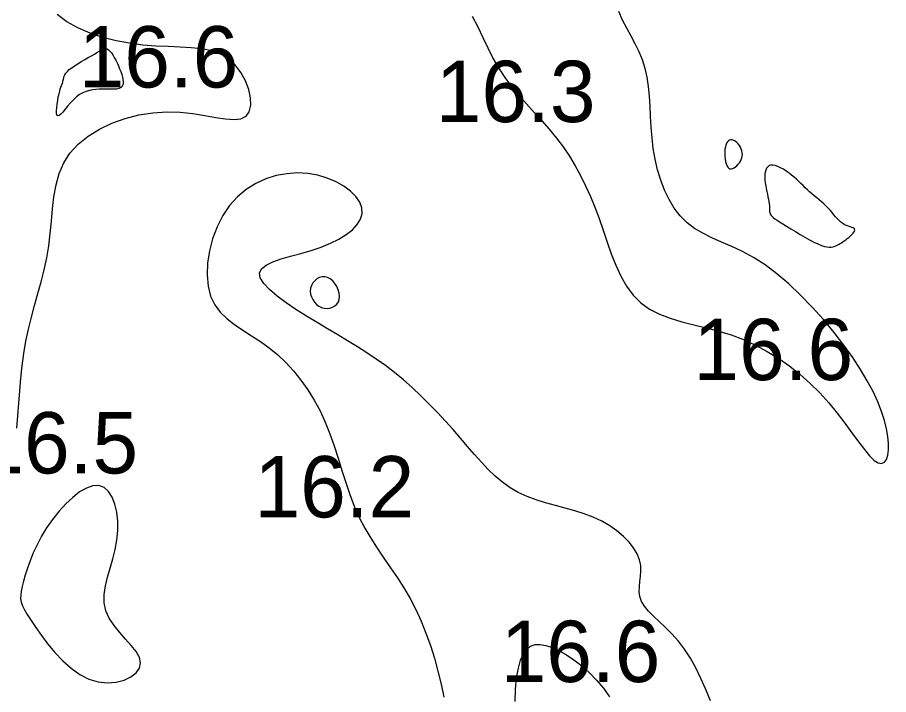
# Model space of a CAD drawing. Extents: x 3040093 to 3056816, y 408076 to 509144.
# Drawn here: x 3046383.5 to 3046454.4, y 435135.8 to 435191 of the extents above; entities that cross this region are included whole.
import ezdxf

# ---------------------------------------------------------------- set-up
doc = ezdxf.new("R2010")
doc.units = 0
doc.layers.add('V-CHAN-CONT-EL17', color=7, linetype='Continuous')
doc.layers.add('V-TOPO-SOUN-0610', color=7, linetype='Continuous')

msp = doc.modelspace()

# ---------------------------------------------------------------- linework, layer by layer
at = {"layer": 'V-CHAN-CONT-EL17'}
for points in [[(3046383.413, 435157.573), (3046383.497, 435158.577), (3046383.572, 435159.591), (3046383.649, 435160.609), (3046383.736, 435161.628), (3046383.841, 435162.644), (3046383.973, 435163.652), (3046384.142, 435164.649), (3046384.351, 435165.632), (3046384.593, 435166.603), (3046384.853, 435167.567), (3046385.121, 435168.528), (3046385.383, 435169.49), (3046385.626, 435170.457), (3046385.839, 435171.433), (3046386.007, 435172.423), (3046386.126, 435173.427), (3046386.217, 435174.437), (3046386.307, 435175.442), (3046386.424, 435176.43), (3046386.598, 435177.389), (3046386.855, 435178.309), (3046387.223, 435179.178), (3046387.731, 435179.984), (3046388.398, 435180.717), (3046389.207, 435181.371), (3046390.133, 435181.941), (3046391.15, 435182.422), (3046392.232, 435182.808), (3046393.355, 435183.094), (3046394.492, 435183.276), (3046395.618, 435183.348), (3046396.71, 435183.311), (3046397.75, 435183.198), (3046398.725, 435183.044), (3046399.618, 435182.887), (3046400.414, 435182.765), (3046401.1, 435182.715), (3046401.66, 435182.774), (3046402.078, 435182.98), (3046402.344, 435183.356), (3046402.464, 435183.876), (3046402.446, 435184.498), (3046402.3, 435185.179), (3046402.036, 435185.88), (3046401.662, 435186.559), (3046401.189, 435187.175), (3046400.625, 435187.685), (3046399.979, 435188.061), (3046399.258, 435188.317), (3046398.468, 435188.48), (3046397.614, 435188.574), (3046396.701, 435188.626), (3046395.737, 435188.663), (3046394.726, 435188.709), (3046393.675, 435188.792), (3046392.592, 435188.933), (3046391.498, 435189.139), (3046390.416, 435189.415), (3046389.371, 435189.762), (3046388.386, 435190.185), (3046387.484, 435190.687), (3046386.69, 435191.272)], [(3046420.517, 435191.145), (3046420.954, 435190.281), (3046421.364, 435189.417), (3046421.769, 435188.562), (3046422.19, 435187.726), (3046422.649, 435186.919), (3046423.162, 435186.148), (3046423.721, 435185.408), (3046424.316, 435184.693), (3046424.932, 435183.994), (3046425.558, 435183.303), (3046426.182, 435182.614), (3046426.791, 435181.919), (3046427.372, 435181.21), (3046427.916, 435180.48), (3046428.423, 435179.727), (3046428.896, 435178.95), (3046429.338, 435178.147), (3046429.751, 435177.316), (3046430.138, 435176.456), (3046430.502, 435175.566), (3046430.846, 435174.644), (3046431.175, 435173.693), (3046431.501, 435172.727), (3046431.84, 435171.768), (3046432.206, 435170.836), (3046432.614, 435169.95), (3046433.079, 435169.129), (3046433.616, 435168.395), (3046434.24, 435167.767), (3046434.961, 435167.258), (3046435.768, 435166.849), (3046436.648, 435166.518), (3046437.585, 435166.239), (3046438.564, 435165.988), (3046439.571, 435165.741), (3046440.591, 435165.472), (3046441.608, 435165.157), (3046442.611, 435164.777), (3046443.592, 435164.331), (3046444.549, 435163.821), (3046445.478, 435163.25), (3046446.373, 435162.623), (3046447.233, 435161.942), (3046448.052, 435161.211), (3046448.827, 435160.433), (3046449.555, 435159.615), (3046450.234, 435158.781), (3046450.864, 435157.957), (3046451.445, 435157.171), (3046451.976, 435156.448), (3046452.457, 435155.818), (3046452.887, 435155.306), (3046453.265, 435154.939), (3046453.592, 435154.738), (3046453.867, 435154.694), (3046454.088, 435154.792), (3046454.256, 435155.017), (3046454.37, 435155.353), (3046454.428, 435155.786), (3046454.431, 435156.3), (3046454.378, 435156.88), (3046454.267, 435157.513), (3046454.094, 435158.196), (3046453.856, 435158.929), (3046453.547, 435159.711), (3046453.163, 435160.541), (3046452.7, 435161.42), (3046452.154, 435162.345), (3046451.518, 435163.317), (3046450.794, 435164.332), (3046449.991, 435165.371), (3046449.125, 435166.412), (3046448.211, 435167.432), (3046447.263, 435168.409), (3046446.296, 435169.322), (3046445.326, 435170.148), (3046444.366, 435170.865), (3046443.43, 435171.459), (3046442.525, 435171.949), (3046441.655, 435172.365), (3046440.826, 435172.735), (3046440.042, 435173.086), (3046439.309, 435173.447), (3046438.631, 435173.846), (3046438.014, 435174.311), (3046437.462, 435174.865), (3046436.972, 435175.501), (3046436.545, 435176.207), (3046436.177, 435176.971), (3046435.866, 435177.782), (3046435.612, 435178.625), (3046435.411, 435179.491), (3046435.261, 435180.366), (3046435.16, 435181.239), (3046435.093, 435182.104), (3046435.047, 435182.958), (3046435.007, 435183.795), (3046434.957, 435184.611), (3046434.884, 435185.401), (3046434.773, 435186.16), (3046434.608, 435186.885), (3046434.381, 435187.574), (3046434.102, 435188.234), (3046433.785, 435188.878), (3046433.445, 435189.517), (3046433.098, 435190.162), (3046432.759, 435190.826), (3046432.442, 435191.518)], [(3046439.915, 435135.35), (3046439.533, 435136.267), (3046439.138, 435137.16), (3046438.724, 435138.016), (3046438.284, 435138.819), (3046437.812, 435139.555), (3046437.307, 435140.213), (3046436.781, 435140.8), (3046436.256, 435141.326), (3046435.749, 435141.803), (3046435.28, 435142.242), (3046434.869, 435142.654), (3046434.533, 435143.049), (3046434.292, 435143.44), (3046434.159, 435143.834), (3046434.112, 435144.235), (3046434.125, 435144.644), (3046434.171, 435145.061), (3046434.223, 435145.489), (3046434.253, 435145.927), (3046434.234, 435146.377), (3046434.139, 435146.84), (3046433.946, 435147.315), (3046433.659, 435147.796), (3046433.283, 435148.273), (3046432.828, 435148.739), (3046432.3, 435149.184), (3046431.709, 435149.6), (3046431.06, 435149.978), (3046430.363, 435150.311), (3046429.626, 435150.592), (3046428.859, 435150.834), (3046428.073, 435151.051), (3046427.281, 435151.26), (3046426.492, 435151.475), (3046425.719, 435151.711), (3046424.973, 435151.984), (3046424.264, 435152.309), (3046423.601, 435152.698), (3046422.978, 435153.148), (3046422.386, 435153.652), (3046421.815, 435154.203), (3046421.256, 435154.795), (3046420.699, 435155.422), (3046420.136, 435156.076), (3046419.556, 435156.751), (3046418.953, 435157.44), (3046418.326, 435158.137), (3046417.678, 435158.835), (3046417.01, 435159.527), (3046416.325, 435160.206), (3046415.623, 435160.866), (3046414.908, 435161.499), (3046414.18, 435162.099), (3046413.442, 435162.662), (3046412.692, 435163.193), (3046411.929, 435163.7), (3046411.151, 435164.192), (3046410.358, 435164.676), (3046409.546, 435165.16), (3046408.716, 435165.654), (3046407.866, 435166.164), (3046407, 435166.695), (3046406.145, 435167.241), (3046405.337, 435167.79), (3046404.608, 435168.331), (3046403.993, 435168.855), (3046403.525, 435169.349), (3046403.239, 435169.804), (3046403.167, 435170.209), (3046403.333, 435170.556), (3046403.709, 435170.854), (3046404.256, 435171.117), (3046404.935, 435171.356), (3046405.707, 435171.583), (3046406.534, 435171.812), (3046407.376, 435172.055), (3046408.194, 435172.324), (3046408.955, 435172.629), (3046409.641, 435172.969), (3046410.24, 435173.34), (3046410.741, 435173.737), (3046411.131, 435174.157), (3046411.399, 435174.595), (3046411.532, 435175.048), (3046411.518, 435175.511), (3046411.35, 435175.978), (3046411.039, 435176.439), (3046410.603, 435176.879), (3046410.057, 435177.286), (3046409.418, 435177.647), (3046408.702, 435177.947), (3046407.926, 435178.175), (3046407.105, 435178.317), (3046406.257, 435178.362), (3046405.396, 435178.304), (3046404.535, 435178.144), (3046403.69, 435177.877), (3046402.874, 435177.503), (3046402.101, 435177.018), (3046401.387, 435176.42), (3046400.744, 435175.708), (3046400.187, 435174.884), (3046399.722, 435173.973), (3046399.355, 435173.004), (3046399.091, 435172.007), (3046398.938, 435171.012), (3046398.9, 435170.047), (3046398.983, 435169.143), (3046399.194, 435168.329), (3046399.533, 435167.626), (3046399.985, 435167.019), (3046400.531, 435166.486), (3046401.151, 435166.004), (3046401.824, 435165.549), (3046402.531, 435165.098), (3046403.252, 435164.63), (3046403.967, 435164.119), (3046404.66, 435163.549), (3046405.324, 435162.918), (3046405.956, 435162.229), (3046406.554, 435161.487), (3046407.114, 435160.695), (3046407.633, 435159.856), (3046408.109, 435158.974), (3046408.538, 435158.054), (3046408.92, 435157.098), (3046409.265, 435156.118), (3046409.587, 435155.122), (3046409.898, 435154.123), (3046410.211, 435153.129), (3046410.54, 435152.151), (3046410.898, 435151.201), (3046411.297, 435150.287), (3046411.747, 435149.418), (3046412.24, 435148.584), (3046412.765, 435147.775), (3046413.309, 435146.978), (3046413.861, 435146.182), (3046414.409, 435145.375), (3046414.942, 435144.546), (3046415.447, 435143.682), (3046415.916, 435142.775), (3046416.347, 435141.828), (3046416.741, 435140.847), (3046417.099, 435139.839), (3046417.423, 435138.809), (3046417.713, 435137.763), (3046417.971, 435136.708), (3046418.197, 435135.65)], [(3046424.009, 435135.283), (3046424.037, 435136.289), (3046424.127, 435137.204), (3046424.269, 435137.997), (3046424.453, 435138.648), (3046424.68, 435139.158), (3046424.95, 435139.534), (3046425.267, 435139.784), (3046425.63, 435139.917), (3046426.041, 435139.94), (3046426.503, 435139.861), (3046427.015, 435139.687), (3046427.578, 435139.427), (3046428.178, 435139.086), (3046428.8, 435138.669), (3046429.428, 435138.184), (3046430.048, 435137.635), (3046430.643, 435137.028), (3046431.198, 435136.369), (3046431.698, 435135.664)]]:
    msp.add_lwpolyline(points, dxfattribs=at)
for points in [[(3046387.182, 435185.922), (3046387.2, 435186.02), (3046387.225, 435186.126), (3046387.263, 435186.241), (3046387.321, 435186.363), (3046387.404, 435186.495), (3046387.521, 435186.635), (3046387.677, 435186.783), (3046387.877, 435186.94), (3046388.112, 435187.103), (3046388.373, 435187.269), (3046388.65, 435187.436), (3046388.934, 435187.601), (3046389.213, 435187.761), (3046389.479, 435187.913), (3046389.721, 435188.055), (3046389.933, 435188.184), (3046390.115, 435188.295), (3046390.273, 435188.387), (3046390.412, 435188.454), (3046390.537, 435188.493), (3046390.653, 435188.502), (3046390.763, 435188.475), (3046390.874, 435188.409), (3046390.989, 435188.302), (3046391.107, 435188.159), (3046391.227, 435187.985), (3046391.346, 435187.787), (3046391.463, 435187.569), (3046391.576, 435187.338), (3046391.683, 435187.099), (3046391.783, 435186.859), (3046391.874, 435186.622), (3046391.952, 435186.393), (3046392.013, 435186.175), (3046392.055, 435185.972), (3046392.074, 435185.786), (3046392.065, 435185.622), (3046392.027, 435185.482), (3046391.954, 435185.37), (3046391.845, 435185.289), (3046391.703, 435185.234), (3046391.532, 435185.201), (3046391.336, 435185.185), (3046391.118, 435185.181), (3046390.884, 435185.184), (3046390.636, 435185.19), (3046390.38, 435185.194), (3046390.119, 435185.19), (3046389.854, 435185.175), (3046389.587, 435185.142), (3046389.319, 435185.089), (3046389.051, 435185.009), (3046388.786, 435184.898), (3046388.523, 435184.751), (3046388.265, 435184.563), (3046388.014, 435184.334), (3046387.771, 435184.078), (3046387.543, 435183.813), (3046387.332, 435183.558), (3046387.142, 435183.331), (3046386.978, 435183.152), (3046386.844, 435183.037), (3046386.742, 435183.006), (3046386.677, 435183.07), (3046386.643, 435183.218), (3046386.637, 435183.432), (3046386.654, 435183.691), (3046386.687, 435183.978), (3046386.734, 435184.275), (3046386.787, 435184.562), (3046386.843, 435184.822), (3046386.897, 435185.039), (3046386.948, 435185.217), (3046386.996, 435185.362), (3046387.039, 435185.481), (3046387.078, 435185.581), (3046387.113, 435185.668), (3046387.142, 435185.75), (3046387.165, 435185.833)], [(3046442.359, 435179.319), (3046442.424, 435179.452), (3046442.473, 435179.589), (3046442.504, 435179.73), (3046442.517, 435179.872), (3046442.51, 435180.017), (3046442.483, 435180.163), (3046442.434, 435180.31), (3046442.363, 435180.455), (3046442.273, 435180.596), (3046442.17, 435180.727), (3046442.056, 435180.844), (3046441.936, 435180.941), (3046441.814, 435181.015), (3046441.695, 435181.06), (3046441.581, 435181.072), (3046441.478, 435181.047), (3046441.386, 435180.988), (3046441.305, 435180.898), (3046441.236, 435180.78), (3046441.179, 435180.638), (3046441.134, 435180.475), (3046441.102, 435180.296), (3046441.083, 435180.103), (3046441.078, 435179.9), (3046441.086, 435179.693), (3046441.107, 435179.49), (3046441.142, 435179.297), (3046441.19, 435179.12), (3046441.251, 435178.966), (3046441.324, 435178.842), (3046441.411, 435178.754), (3046441.51, 435178.708), (3046441.619, 435178.7), (3046441.733, 435178.725), (3046441.851, 435178.779), (3046441.967, 435178.858), (3046442.08, 435178.956), (3046442.185, 435179.068), (3046442.279, 435179.191)], [(3046444.385, 435177.557), (3046444.42, 435177.323), (3046444.463, 435177.089), (3046444.511, 435176.858), (3046444.56, 435176.633), (3046444.607, 435176.418), (3046444.648, 435176.215), (3046444.681, 435176.027), (3046444.703, 435175.858), (3046444.716, 435175.705), (3046444.723, 435175.568), (3046444.727, 435175.444), (3046444.732, 435175.333), (3046444.739, 435175.233), (3046444.753, 435175.141), (3046444.776, 435175.058), (3046444.811, 435174.979), (3046444.864, 435174.902), (3046444.939, 435174.823), (3046445.041, 435174.735), (3046445.175, 435174.635), (3046445.345, 435174.518), (3046445.557, 435174.38), (3046445.814, 435174.216), (3046446.12, 435174.023), (3046446.465, 435173.809), (3046446.837, 435173.583), (3046447.223, 435173.353), (3046447.612, 435173.128), (3046447.992, 435172.917), (3046448.351, 435172.73), (3046448.675, 435172.575), (3046448.957, 435172.459), (3046449.2, 435172.379), (3046449.407, 435172.332), (3046449.586, 435172.313), (3046449.741, 435172.317), (3046449.879, 435172.34), (3046450.005, 435172.377), (3046450.124, 435172.424), (3046450.241, 435172.478), (3046450.358, 435172.537), (3046450.474, 435172.601), (3046450.591, 435172.672), (3046450.708, 435172.748), (3046450.826, 435172.831), (3046450.946, 435172.919), (3046451.067, 435173.014), (3046451.189, 435173.115), (3046451.308, 435173.22), (3046451.419, 435173.325), (3046451.516, 435173.43), (3046451.595, 435173.53), (3046451.65, 435173.623), (3046451.676, 435173.707), (3046451.668, 435173.778), (3046451.622, 435173.836), (3046451.543, 435173.884), (3046451.436, 435173.927), (3046451.308, 435173.97), (3046451.164, 435174.017), (3046451.01, 435174.073), (3046450.852, 435174.144), (3046450.695, 435174.234), (3046450.545, 435174.346), (3046450.4, 435174.479), (3046450.259, 435174.628), (3046450.117, 435174.79), (3046449.974, 435174.961), (3046449.827, 435175.138), (3046449.673, 435175.317), (3046449.51, 435175.494), (3046449.336, 435175.667), (3046449.154, 435175.836), (3046448.964, 435176.001), (3046448.771, 435176.164), (3046448.575, 435176.326), (3046448.38, 435176.489), (3046448.188, 435176.652), (3046448.001, 435176.817), (3046447.82, 435176.986), (3046447.644, 435177.156), (3046447.47, 435177.329), (3046447.295, 435177.502), (3046447.117, 435177.676), (3046446.933, 435177.849), (3046446.74, 435178.022), (3046446.535, 435178.192), (3046446.318, 435178.359), (3046446.092, 435178.518), (3046445.862, 435178.664), (3046445.634, 435178.791), (3046445.413, 435178.894), (3046445.204, 435178.967), (3046445.013, 435179.006), (3046444.845, 435179.005), (3046444.703, 435178.961), (3046444.588, 435178.875), (3046444.498, 435178.754), (3046444.431, 435178.603), (3046444.386, 435178.425), (3046444.36, 435178.227), (3046444.352, 435178.013), (3046444.361, 435177.788)], [(3046408.507, 435169.899), (3046408.282, 435169.891), (3046408.064, 435169.83), (3046407.86, 435169.723), (3046407.678, 435169.576), (3046407.525, 435169.397), (3046407.409, 435169.192), (3046407.337, 435168.969), (3046407.315, 435168.735), (3046407.341, 435168.497), (3046407.409, 435168.262), (3046407.516, 435168.038), (3046407.656, 435167.832), (3046407.824, 435167.652), (3046408.017, 435167.504), (3046408.228, 435167.396), (3046408.454, 435167.335), (3046408.685, 435167.318), (3046408.912, 435167.346), (3046409.127, 435167.414), (3046409.32, 435167.522), (3046409.483, 435167.667), (3046409.606, 435167.848), (3046409.68, 435168.061), (3046409.7, 435168.305), (3046409.667, 435168.567), (3046409.589, 435168.836), (3046409.472, 435169.099), (3046409.321, 435169.343), (3046409.143, 435169.558), (3046408.944, 435169.73), (3046408.729, 435169.846)], [(3046390.033, 435136.885), (3046390.783, 435136.81), (3046391.497, 435136.865), (3046392.144, 435137.029), (3046392.696, 435137.287), (3046393.124, 435137.618), (3046393.399, 435138.006), (3046393.492, 435138.433), (3046393.387, 435138.883), (3046393.118, 435139.354), (3046392.73, 435139.847), (3046392.272, 435140.364), (3046391.788, 435140.905), (3046391.326, 435141.471), (3046390.932, 435142.063), (3046390.653, 435142.683), (3046390.522, 435143.33), (3046390.521, 435144.003), (3046390.621, 435144.7), (3046390.791, 435145.417), (3046391.001, 435146.152), (3046391.22, 435146.904), (3046391.418, 435147.668), (3046391.566, 435148.444), (3046391.637, 435149.224), (3046391.63, 435149.989), (3046391.547, 435150.713), (3046391.391, 435151.373), (3046391.163, 435151.944), (3046390.868, 435152.402), (3046390.508, 435152.723), (3046390.086, 435152.883), (3046389.605, 435152.864), (3046389.08, 435152.682), (3046388.525, 435152.36), (3046387.956, 435151.92), (3046387.387, 435151.386), (3046386.833, 435150.779), (3046386.311, 435150.122), (3046385.834, 435149.439), (3046385.415, 435148.75), (3046385.053, 435148.066), (3046384.744, 435147.399), (3046384.483, 435146.757), (3046384.266, 435146.15), (3046384.09, 435145.59), (3046383.95, 435145.085), (3046383.842, 435144.645), (3046383.764, 435144.275), (3046383.721, 435143.958), (3046383.718, 435143.671), (3046383.764, 435143.391), (3046383.865, 435143.094), (3046384.026, 435142.759), (3046384.256, 435142.363), (3046384.561, 435141.882), (3046384.945, 435141.303), (3046385.403, 435140.651), (3046385.927, 435139.96), (3046386.509, 435139.264), (3046387.143, 435138.596), (3046387.82, 435137.991), (3046388.533, 435137.483), (3046389.275, 435137.106)]]:
    msp.add_lwpolyline(points, close=True, dxfattribs=at)

# ---------------------------------------------------------------- texts
at = {"layer": 'V-TOPO-SOUN-0610'}
for s, p in [('16.6 ', (3046388.443, 435185.33)), ('16.3 ', (3046417.543, 435182.51)), ('16.6 ', (3046438.533, 435161.48)), ('16.5 ', (3046380.273, 435153.87)), ('16.2 ', (3046402.773, 435150.29)), ('16.6 ', (3046422.823, 435136.87))]:
    msp.add_text(s, height=5, dxfattribs=at).set_placement(p)

doc.saveas('drawing.dxf')
